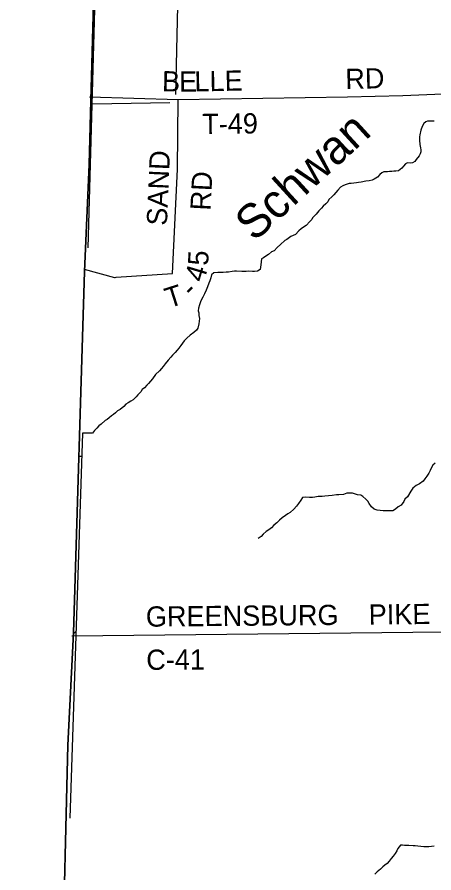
# Model space of a CAD drawing. Extents: x 1588073 to 2013523, y 1090242 to 1357120.
# Drawn here: x 1715330 to 1721502, y 1204317 to 1216995 of the extents above; entities that cross this region are included whole.
import ezdxf

# ---------------------------------------------------------------- set-up
doc = ezdxf.new("R2010")
doc.units = 0
for name, color, linetype in [('GM_X_Adjacent_County', 7, 'Continuous'), ('GM_X_County', 7, 'Continuous'), ('GM_X_County_Road', 7, 'Continuous'), ('GM_X_County_Road_Text', 7, 'Continuous'), ('GM_X_Minor_River', 7, 'Continuous'), ('GM_X_Minor_River_Text', 7, 'Continuous'), ('GM_X_Township', 7, 'Continuous'), ('GM_X_Township_Road', 7, 'Continuous'), ('GM_X_Township_Road_Text', 7, 'Continuous')]:
    doc.layers.add(name, color=color, linetype=linetype)

msp = doc.modelspace()

# ---------------------------------------------------------------- linework, layer by layer
at = {"layer": 'GM_X_Adjacent_County'}
msp.add_lwpolyline([(1716495, 1218461), (1716424, 1215762), (1716399, 1214814), (1716328, 1213224), (1716166, 1207871), (1716081, 1206208), (1715999, 1202734), (1715995, 1202563), (1715871, 1197331), (1715869, 1197244), (1715734, 1193264), (1715725, 1192999), (1715713, 1192667), (1715700, 1192279), (1715692, 1192031), (1715690, 1191983), (1715676, 1191570), (1715659, 1191058), (1715459, 1186693), (1715395, 1185244), (1715330, 1181501)], dxfattribs=at)
at = {"layer": 'GM_X_County'}
msp.add_lwpolyline([(1731389, 1186838), (1730001, 1186827), (1724750, 1186765), (1723611, 1186748), (1718286, 1186687), (1715459, 1186693), (1715659, 1191058), (1715676, 1191570), (1715690, 1191983), (1715692, 1192031), (1715700, 1192279), (1715713, 1192667), (1715725, 1192999), (1715734, 1193264), (1715869, 1197244), (1715871, 1197331), (1715995, 1202563), (1715999, 1202734), (1716081, 1206208), (1716166, 1207871), (1716328, 1213224), (1716399, 1214814), (1716424, 1215762), (1716495, 1218461)], dxfattribs=at)
at = {"layer": 'GM_X_County_Road'}
msp.add_lwpolyline([(1716141, 1207831), (1721649, 1207886), (1727016, 1207966), (1732385, 1208037), (1737731, 1208067), (1740459, 1207970), (1744388, 1207833), (1745742, 1207804), (1746720, 1207775), (1746993, 1207772)], dxfattribs=at)
at = {"layer": 'GM_X_Minor_River'}
for p, q in [((1716484, 1217316), (1716376, 1213577)), ((1717703, 1217163), (1717674, 1215847)), ((1717592, 1215724), (1716445, 1215705)), ((1716299, 1210831), (1716109, 1205127))]:
    msp.add_line(p, q, dxfattribs=at)
for points in [[(1721508, 1215452), (1721477, 1215452), (1721409, 1215456), (1721381, 1215442), (1721353, 1215418), (1721327, 1215376), (1721309, 1215321), (1721293, 1215253), (1721291, 1215223), (1721291, 1215171), (1721293, 1215107), (1721303, 1215059), (1721309, 1215030), (1721309, 1215000), (1721301, 1214968), (1721285, 1214938), (1721242, 1214888), (1721220, 1214858), (1721186, 1214836), (1721154, 1214832), (1721112, 1214836), (1721080, 1214820), (1721052, 1214788)], [(1721052, 1214788), (1721026, 1214756), (1720980, 1214719), (1720941, 1214711), (1720907, 1214711), (1720879, 1214707), (1720843, 1214709), (1720813, 1214705), (1720763, 1214701), (1720731, 1214689), (1720701, 1214663), (1720665, 1214625), (1720618, 1214593), (1720586, 1214581), (1720546, 1214569), (1720496, 1214563), (1720426, 1214549), (1720388, 1214543), (1720358, 1214541), (1720317, 1214537), (1720275, 1214531), (1720247, 1214529), (1720187, 1214511), (1720153, 1214497), (1720117, 1214475), (1720081, 1214433), (1720048, 1214395), (1720020, 1214360), (1719990, 1214332), (1719948, 1214292), (1719930, 1214258), (1719900, 1214230), (1719862, 1214192), (1719836, 1214164), (1719798, 1214126), (1719759, 1214078), (1719707, 1214023), (1719697, 1213995), (1719665, 1213969), (1719613, 1213909), (1719573, 1213885), (1719537, 1213859), (1719503, 1213829), (1719454, 1213777), (1719416, 1213761), (1719386, 1213745), (1719326, 1213700), (1719294, 1213684), (1719230, 1213628), (1719183, 1213580), (1719135, 1213534), (1719097, 1213516), (1719055, 1213476), (1719027, 1213464), (1718977, 1213428), (1718947, 1213412), (1718941, 1213327), (1718936, 1213293), (1718930, 1213257), (1718890, 1213229), (1718846, 1213225), (1718814, 1213227), (1718764, 1213231), (1718720, 1213225), (1718688, 1213225), (1718658, 1213227), (1718581, 1213229), (1718549, 1213229), (1718515, 1213227), (1718463, 1213217), (1718425, 1213215), (1718381, 1213211), (1718304, 1213211), (1718244, 1213207), (1718210, 1213177), (1718200, 1213131), (1718184, 1213087), (1718168, 1213056), (1718148, 1213000), (1718130, 1212950), (1718106, 1212896), (1718078, 1212844), (1718051, 1212790), (1718031, 1212735), (1718017, 1212685), (1718013, 1212645), (1718019, 1212615), (1718023, 1212573), (1718031, 1212529), (1718027, 1212491), (1718019, 1212453), (1718007, 1212386), (1717989, 1212358), (1717947, 1212322), (1717895, 1212284), (1717845, 1212238), (1717804, 1212200), (1717778, 1212166), (1717754, 1212132), (1717726, 1212093), (1717700, 1212059)], [(1717700, 1212059), (1717670, 1212027), (1717630, 1211987), (1717606, 1211959), (1717566, 1211915), (1717521, 1211857), (1717493, 1211819), (1717469, 1211790), (1717437, 1211756), (1717379, 1211698), (1717335, 1211636), (1717307, 1211604), (1717278, 1211566), (1717250, 1211540), (1717218, 1211502), (1717184, 1211476), (1717160, 1211443), (1717116, 1211397), (1717094, 1211369), (1717050, 1211325), (1717015, 1211305), (1716975, 1211279), (1716941, 1211261), (1716909, 1211227), (1716855, 1211181), (1716819, 1211163), (1716787, 1211134), (1716757, 1211108), (1716728, 1211086), (1716694, 1211058), (1716664, 1211036), (1716636, 1211020), (1716574, 1210964), (1716540, 1210942), (1716510, 1210906), (1716478, 1210870), (1716445, 1210832), (1716299, 1210831), (1716299, 1210831)], [(1716287, 1210485), (1716249, 1210487)], [(1721523, 1210385), (1721487, 1210355), (1721463, 1210315), (1721447, 1210279), (1721425, 1210239), (1721397, 1210196), (1721367, 1210154), (1721343, 1210120), (1721290, 1210080), (1721238, 1210058), (1721188, 1210014), (1721160, 1209972), (1721110, 1209889), (1721074, 1209855), (1721058, 1209821), (1721019, 1209765), (1720973, 1209739), (1720935, 1209703), (1720893, 1209683), (1720841, 1209683), (1720789, 1209681), (1720751, 1209683), (1720706, 1209687), (1720664, 1209689), (1720616, 1209703), (1720576, 1209739), (1720544, 1209789), (1720526, 1209823), (1720492, 1209851), (1720452, 1209894), (1720418, 1209912), (1720371, 1209918), (1720295, 1209940), (1720249, 1209944), (1720215, 1209942), (1720165, 1209924), (1720093, 1209916), (1720058, 1209916), (1719998, 1209906), (1719940, 1209904), (1719886, 1209898), (1719848, 1209894), (1719790, 1209892), (1719739, 1209884), (1719705, 1209880), (1719659, 1209878), (1719595, 1209882), (1719557, 1209876), (1719533, 1209840), (1719497, 1209789), (1719469, 1209749), (1719430, 1209707), (1719374, 1209657), (1719340, 1209635), (1719304, 1209613), (1719254, 1209577), (1719216, 1209541), (1719175, 1209505), (1719133, 1209467), (1719095, 1209428), (1719057, 1209398), (1719017, 1209372), (1718973, 1209334), (1718943, 1209300), (1718898, 1209272)], [(1716201, 1207886), (1716169, 1207864)], [(1721508, 1204713), (1721466, 1204709), (1721428, 1204703), (1721390, 1204703), (1721352, 1204705), (1721310, 1204707), (1721266, 1204711), (1721226, 1204717), (1721193, 1204717), (1721129, 1204721), (1721067, 1204721), (1721037, 1204725), (1721009, 1204727), (1720967, 1204677), (1720953, 1204643), (1720929, 1204602), (1720898, 1204566), (1720870, 1204532), (1720838, 1204492), (1720808, 1204458), (1720778, 1204432), (1720746, 1204406), (1720712, 1204374), (1720664, 1204330), (1720630, 1204296)]]:
    msp.add_lwpolyline(points, dxfattribs=at)
at = {"layer": 'GM_X_Township'}
msp.add_lwpolyline([(1731389, 1186838), (1730001, 1186827), (1724750, 1186765), (1723611, 1186748), (1718286, 1186687), (1715459, 1186693), (1715659, 1191058), (1715676, 1191570), (1715690, 1191983), (1715692, 1192031), (1715700, 1192279), (1715713, 1192667), (1715725, 1192999), (1715734, 1193264), (1715869, 1197244), (1715871, 1197331), (1715995, 1202563), (1715999, 1202734), (1716081, 1206208), (1716166, 1207871), (1716328, 1213224), (1716399, 1214814), (1716424, 1215762), (1716495, 1218461)], dxfattribs=at)
at = {"layer": 'GM_X_Township_Road'}
for points in [[(1716403, 1215815), (1717714, 1215775), (1720221, 1215814), (1721044, 1215835), (1721635, 1215861), (1722503, 1215865), (1723131, 1215938), (1724407, 1215894), (1725603, 1215928), (1726586, 1215916), (1727118, 1215925)], [(1716783, 1213139), (1716797, 1213140), (1717629, 1213195), (1717704, 1214741), (1717714, 1215775)], [(1716325, 1213263), (1716770, 1213138), (1716783, 1213139)]]:
    msp.add_lwpolyline(points, dxfattribs=at)

# ---------------------------------------------------------------- texts
at = {"layer": 'GM_X_County_Road_Text'}
for s, rotation, p in [('GREENSBURG', 0.5151, (1717238, 1207964)), ('PIKE', 0.6191, (1720538, 1207994)), ('C-41', 0.3429, (1717243, 1207324))]:
    msp.add_text(s, height=300, rotation=rotation, dxfattribs=at).set_placement(p)
at = {"layer": 'GM_X_Minor_River_Text'}
msp.add_text('Schwan', height=500.3, rotation=42.4515, dxfattribs=at).set_placement((1718843, 1213655))
at = {"layer": 'GM_X_Township_Road_Text'}
for s, rotation, p in [('RD', 1.4629, (1720194, 1215928)), ('B', 358.628, (1717473, 1215897)), ('E', 0.4901, (1717730, 1215891)), ('L', 1.0816, (1717958, 1215893)), ('L', 1.0899, (1718182, 1215897)), ('E', 1.0909, (1718406, 1215902)), ('T-49', 0.7076, (1718073, 1215262)), ('SAND', 87.5407, (1717548, 1213901)), ('RD', 87.0388, (1718194, 1214124)), ('5', 87.137, (1718158, 1213308)), ('4', 73.2293, (1718091, 1213053)), ('T', 17.5987, (1717576, 1212680)), ('-', 45.414, (1717924, 1212830))]:
    msp.add_text(s, height=300, rotation=rotation, dxfattribs=at).set_placement(p)

doc.saveas('drawing.dxf')
